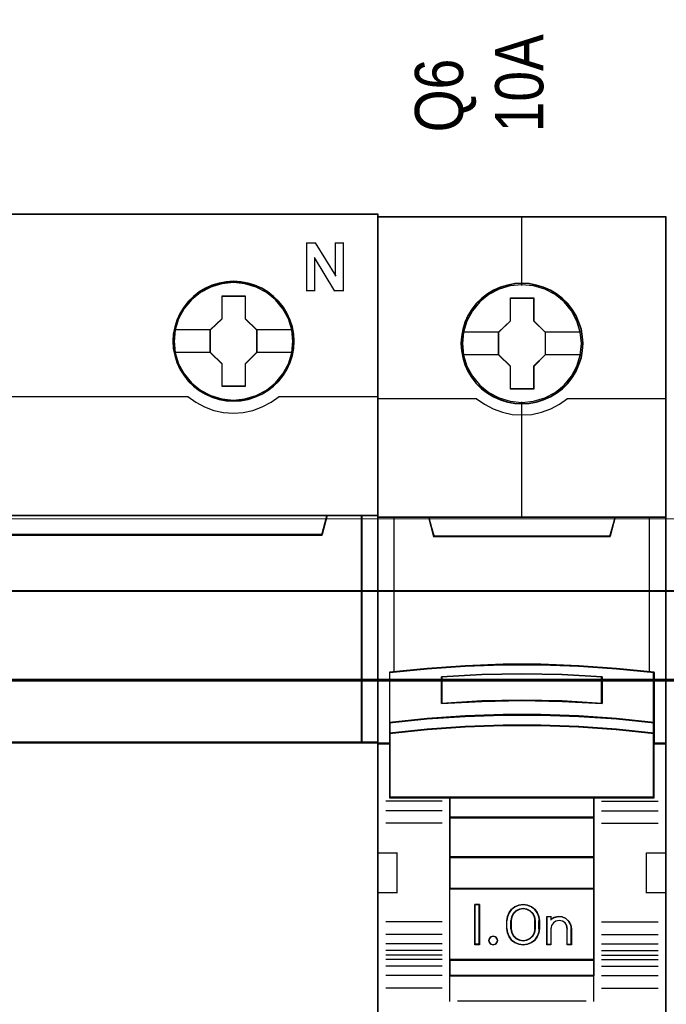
# Model space of a CAD drawing. Header units: millimetres. Extents: x -1290 to 1795, y -4192 to -1311.
# Tile 607 of 656: x 1113 to 1121, y -2949 to -2936. Entities that reach past the tile are written whole.
import ezdxf

# ---------------------------------------------------------------- set-up
doc = ezdxf.new("R2010")
doc.units = ezdxf.units.MM
doc.layers.add('30', color=7, linetype='Continuous')
doc.layers.add('45', color=7, linetype='Continuous')
doc.layers.add('Aparatura', color=7, linetype='Continuous', lineweight=13)
doc.styles.get("Standard").update_dxf_attribs({"font": 'ARIALN.TTF', "width": 0.8})

# ---------------------------------------------------------------- blocks, each defined once
blk = doc.blocks.new('*U391')
at = {"layer": '45', "color": 7}
for points in [[(432.463278, -233.600374), (360.44246, -233.600374), (360.44246, -315.623143), (432.463278, -315.623143), (432.463278, -233.600374)], [(427.226605, -241.516183), (427.198617, -241.068286), (427.131444, -240.614859), (426.974708, -240.18908), (426.795581, -239.77436), (426.560476, -239.381758), (426.28059, -239.038923), (425.950325, -238.718206), (425.586473, -238.441726), (425.217024, -238.198424), (424.785999, -238.015947), (424.360572, -237.888766), (423.901559, -237.805822), (423.448144, -237.778174), (422.994729, -237.805822), (422.552509, -237.888766), (422.104691, -238.015947), (421.696057, -238.198424), (421.304217, -238.441726), (420.945963, -238.718206), (420.615697, -239.038923), (420.352605, -239.381758), (420.106305, -239.77436), (419.910385, -240.18908), (419.787235, -240.614859), (419.697671, -241.068286), (419.669683, -241.516183), (419.697671, -241.964081), (419.787235, -242.400919), (419.910385, -242.826698), (420.106305, -243.241418), (420.352605, -243.63402), (420.615697, -243.993444), (420.945963, -244.308631), (421.304217, -244.585111), (421.696057, -244.817354), (422.104691, -244.999831), (422.552509, -245.138071), (422.994729, -245.226544), (423.448144, -245.248663), (423.901559, -245.226544), (424.360572, -245.138071), (424.785999, -244.999831), (425.217024, -244.817354), (425.586473, -244.585111), (425.950325, -244.308631), (426.28059, -243.993444), (426.560476, -243.63402), (426.795581, -243.241418), (426.974708, -242.826698), (427.131444, -242.400919), (427.198617, -241.964081), (427.226605, -241.516183)], [(427.226605, -241.516183), (427.198617, -241.068286), (427.131444, -240.614859), (426.974708, -240.18908), (426.795581, -239.77436), (426.560476, -239.381758), (426.28059, -239.038923), (425.950325, -238.718206), (425.586473, -238.441726), (425.217024, -238.198424), (424.785999, -238.015947), (424.360572, -237.888766), (423.901559, -237.805822), (423.448144, -237.778174), (422.994729, -237.805822), (422.552509, -237.888766), (422.104691, -238.015947), (421.696057, -238.198424), (421.304217, -238.441726), (420.945963, -238.718206), (420.615697, -239.038923), (420.352605, -239.381758), (420.106305, -239.77436), (419.910385, -240.18908), (419.787235, -240.614859), (419.697671, -241.068286), (419.669683, -241.516183), (419.697671, -241.964081), (419.787235, -242.400919), (419.910385, -242.826698), (420.106305, -243.241418), (420.352605, -243.63402), (420.615697, -243.993444), (420.945963, -244.308631), (421.304217, -244.585111), (421.696057, -244.817354), (422.104691, -244.999831), (422.552509, -245.138071), (422.994729, -245.226544), (423.448144, -245.248663), (423.901559, -245.226544), (424.360572, -245.138071), (424.785999, -244.999831), (425.217024, -244.817354), (425.586473, -244.585111), (425.950325, -244.308631), (426.28059, -243.993444), (426.560476, -243.63402), (426.795581, -243.241418), (426.974708, -242.826698), (427.131444, -242.400919), (427.198617, -241.964081), (427.226605, -241.516183)], [(427.205121, -241.516167), (427.177292, -241.070853), (427.110501, -240.620041), (426.954656, -240.196718), (426.776548, -239.78439), (426.54278, -239.394053), (426.264485, -239.053195), (425.936098, -238.734328), (425.574315, -238.459443), (425.206966, -238.217544), (424.778392, -238.03612), (424.355384, -237.909673), (423.898981, -237.827207), (423.448144, -237.799719), (422.997307, -237.827207), (422.557601, -237.909673), (422.11233, -238.03612), (421.70602, -238.217544), (421.316407, -238.459443), (420.96019, -238.734328), (420.631802, -239.053195), (420.370205, -239.394053), (420.125306, -239.78439), (419.9305, -240.196718), (419.80805, -240.620041), (419.718996, -241.070853), (419.691167, -241.516167), (419.718996, -241.961482), (419.80805, -242.3958), (419.9305, -242.819124), (420.125306, -243.231451), (420.370205, -243.621789), (420.631802, -243.979139), (420.96019, -244.292509), (421.316407, -244.567394), (421.70602, -244.798297), (422.11233, -244.979722), (422.557601, -245.117164), (422.997307, -245.205128), (423.448144, -245.227119), (423.898981, -245.205128), (424.355384, -245.117164), (424.778392, -244.979722), (425.206966, -244.798297), (425.574315, -244.567394), (425.936098, -244.292509), (426.264485, -243.979139), (426.54278, -243.621789), (426.776548, -243.231451), (426.954656, -242.819124), (427.110501, -242.3958), (427.177292, -241.961482), (427.205121, -241.516167)], [(422.740913, -238.679444), (424.176187, -238.679444), (424.176187, -240.097894), (424.893824, -240.796037), (424.893824, -242.220028), (424.176187, -242.934793), (424.176187, -244.33662), (422.740913, -244.33662), (422.740913, -242.934793), (422.000674, -242.220028), (422.000674, -240.796037), (422.740913, -240.097894), (422.740913, -238.679444)], [(422.740913, -238.679444), (424.176187, -238.679444), (424.176187, -238.679444), (424.176187, -240.097894), (424.176187, -240.097894), (424.893824, -240.796037), (424.893824, -240.796037), (424.893824, -242.220028), (424.893824, -242.220028), (424.176187, -242.934793), (424.176187, -242.934793), (424.176187, -244.33662), (424.176187, -244.33662), (422.740913, -244.33662), (422.740913, -244.33662), (422.740913, -242.934793), (422.740913, -242.934793), (422.000674, -242.220028), (422.000674, -242.220028), (422.000674, -240.796037), (422.000674, -240.796037), (422.740913, -240.097894), (422.740913, -240.097894), (422.740913, -238.679444), (422.740913, -238.679444)], [(422.751861, -238.700989), (424.166707, -238.700989), (424.166707, -240.108635), (424.87413, -240.80146), (424.87413, -242.214605), (424.166707, -242.923926), (424.166707, -244.315076), (422.751861, -244.315076), (422.751861, -242.923926), (422.022158, -242.214605), (422.022158, -240.80146), (422.751861, -240.108635), (422.751861, -238.700989)], [(428.965908, -253.547517), (363.93935, -253.547517), (363.616389, -252.361875), (360.44246, -252.361875), (360.44246, -266.534438), (361.188612, -266.534438), (361.188612, -265.905772), (361.188612, -265.232989), (361.188612, -262.089658), (363.544001, -261.852529), (365.89939, -261.687091), (368.260348, -261.604372), (370.626873, -261.604372), (372.987831, -261.687091), (375.34322, -261.852529), (377.698609, -262.089658), (377.698609, -265.232989), (377.698609, -265.905772), (377.698609, -266.534438), (378.44476, -266.534438), (431.466073, -266.534438), (431.466073, -252.361875), (429.288869, -252.361875), (428.965908, -253.547517)], [(363.937878, -253.588105), (428.967861, -253.588105), (429.290839, -252.361875), (363.6149, -252.361875), (363.937878, -253.588105)], [(431.423105, -252.361875), (431.423105, -266.534438), (432.463278, -266.534438), (432.463278, -252.361875), (431.423105, -252.361875)]]:
    blk.add_lwpolyline(points, close=True, dxfattribs=at)
at = {"layer": '45', "color": 139}
for points in [[(432.463278, -233.600374), (360.44246, -233.600374), (360.44246, -315.623143), (432.463278, -315.623143), (432.463278, -233.600374)], [(427.147831, -241.516112), (427.075053, -240.797236), (426.867917, -240.117069), (426.526421, -239.48114), (426.067362, -238.928159), (425.501934, -238.474714), (424.858131, -238.137395), (424.163943, -237.921732), (423.441764, -237.855375), (422.719585, -237.921732), (422.030995, -238.137395), (421.387192, -238.474714), (420.827363, -238.928159), (420.368304, -239.48114), (420.02121, -240.117069), (419.808475, -240.797236), (419.741295, -241.516112), (419.808475, -242.229458), (420.02121, -242.920684), (420.368304, -243.545553), (420.827363, -244.104065), (421.387192, -244.557509), (422.030995, -244.894828), (422.719585, -245.104961), (423.441764, -245.176848), (424.163943, -245.104961), (424.858131, -244.894828), (425.501934, -244.557509), (426.067362, -244.104065), (426.526421, -243.545553), (426.867917, -242.920684), (427.075053, -242.229458), (427.147831, -241.516112)], [(427.147831, -241.521498), (427.075053, -240.802622), (426.867917, -240.116925), (426.526421, -239.486526), (426.061763, -238.928015), (425.507533, -238.47457), (424.863729, -238.137251), (424.163943, -237.927119), (423.447362, -237.860761), (422.725183, -237.927119), (422.025397, -238.137251), (421.392791, -238.47457), (420.827363, -238.928015), (420.362705, -239.486526), (420.02121, -240.116925), (419.814073, -240.802622), (419.741295, -241.521498), (419.814073, -242.234844), (420.02121, -242.920541), (420.362705, -243.550939), (420.827363, -244.103921), (421.392791, -244.557366), (422.025397, -244.894684), (422.725183, -245.110347), (423.447362, -245.182235), (424.163943, -245.110347), (424.863729, -244.894684), (425.507533, -244.557366), (426.061763, -244.103921), (426.526421, -243.550939), (426.867917, -242.920541), (427.075053, -242.234844), (427.147831, -241.521498)]]:
    blk.add_lwpolyline(points, close=True, dxfattribs=at)
at = {"layer": '45', "color": 59}
for points in [[(432.441795, -233.621918), (360.463944, -233.621918), (360.463944, -315.601598), (432.441795, -315.601598), (432.441795, -233.621918)], [(363.937878, -253.588105), (428.967861, -253.588105), (429.290839, -252.361875), (363.6149, -252.361875), (363.937878, -253.588105)], [(431.444589, -252.383419), (431.444589, -266.512894), (432.441795, -266.512894), (432.441795, -252.383419), (431.444589, -252.383419)]]:
    blk.add_lwpolyline(points, close=True, dxfattribs=at)
at = {"layer": '45', "color": 139}
for points in [[(427.98928, -235.38137), (428.583664, -235.38137)], [(427.98928, -235.38137), (427.98928, -238.393982)], [(428.540697, -235.38137), (429.831514, -237.463986)], [(429.786756, -235.38137), (430.325642, -235.38137)], [(429.786756, -235.38137), (429.786756, -237.463986)], [(430.282674, -235.38137), (430.282674, -238.393982)], [(428.485197, -236.30598), (428.485197, -238.393982)], [(429.763482, -238.393982), (428.485197, -236.30598)], [(427.98928, -238.350894), (428.528165, -238.350894)], [(429.720515, -238.350894), (430.325642, -238.350894)], [(408.25642, -244.957815), (420.643614, -244.957815)], [(420.598857, -244.957815), (421.103673, -245.313395), (421.647752, -245.600154), (422.225486, -245.818091), (422.831266, -245.944265), (423.442654, -245.990146), (424.059651, -245.944265), (424.659822, -245.818091), (425.243165, -245.600154), (425.792853, -245.313395), (426.29206, -244.957815)], [(426.247302, -244.957815), (432.463278, -244.957815)], [(360.44246, -252.361875), (432.463278, -252.361875)], [(429.290839, -252.361875), (428.923824, -253.588105)], [(431.423105, -266.534438), (431.423105, -252.361875)], [(363.937156, -253.545016), (428.968582, -253.545016)], [(432.463278, -266.489554), (377.688571, -266.489554)]]:
    blk.add_lwpolyline(points, dxfattribs=at)
at = {"layer": '45', "color": 7}
for points in [[(419.741295, -240.780014), (422.045432, -240.780014)], [(424.850856, -240.780014), (427.153202, -240.780014)], [(419.741295, -242.192962), (422.045432, -242.192962)], [(424.850856, -242.192962), (427.153202, -242.192962)]]:
    blk.add_lwpolyline(points, dxfattribs=at)
at = {"layer": '45', "color": 140}
for points in [[(428.965908, -253.547517), (363.93935, -253.547517), (363.616389, -252.361875), (360.44246, -252.361875), (360.44246, -266.534438), (361.188612, -266.534438), (361.188612, -265.905772), (361.188612, -265.232989), (361.188612, -262.089658), (363.544001, -261.852529), (365.89939, -261.687091), (368.260348, -261.604372), (370.626873, -261.604372), (372.987831, -261.687091), (375.34322, -261.852529), (377.698609, -262.089658), (377.698609, -265.232989), (377.698609, -265.905772), (377.698609, -266.534438), (378.44476, -266.534438), (431.466073, -266.534438), (431.466073, -252.361875), (429.288869, -252.361875), (428.965908, -253.547517)], [(428.947664, -253.565457), (363.958806, -253.565457), (363.636032, -252.383419), (360.463944, -252.383419), (360.463944, -266.512894), (361.209663, -266.512894), (361.209663, -265.886139), (361.209663, -265.215401), (361.209663, -262.081627), (363.563687, -261.845219), (365.91771, -261.680284), (368.277299, -261.597816), (370.642452, -261.597816), (373.002041, -261.680284), (375.356065, -261.845219), (377.710088, -262.081627), (377.710088, -265.215401), (377.710088, -265.886139), (377.710088, -266.512894), (378.455807, -266.512894), (431.446379, -266.512894), (431.446379, -252.383419), (429.270438, -252.383419), (428.947664, -253.565457)], [(363.957369, -253.566561), (428.94658, -253.566561), (429.269355, -252.383419), (363.634593, -252.383419), (363.957369, -253.566561)], [(431.423105, -252.361875), (431.423105, -266.534438), (432.463278, -266.534438), (432.463278, -252.361875), (431.423105, -252.361875)]]:
    blk.add_lwpolyline(points, close=True, dxfattribs=at)
blk = doc.blocks.new('*U392')
at = {"layer": '45', "color": 7}
for points in [[(450.405822, -233.760161), (432.432843, -233.760161), (432.432843, -315.4849), (450.405822, -315.4849), (450.405822, -233.760161)], [(445.222858, -241.660698), (445.20055, -241.209225), (445.128049, -240.757752), (444.971892, -240.322796), (444.787851, -239.904358), (444.553616, -239.513449), (444.274765, -239.166585), (443.940144, -238.847251), (443.572061, -238.566457), (443.203978, -238.324203), (442.768971, -238.137007), (442.333963, -238.010374), (441.876648, -237.922282), (441.424909, -237.900259), (440.967594, -237.922282), (440.521433, -238.010374), (440.069694, -238.137007), (439.656995, -238.324203), (439.266604, -238.566457), (438.904098, -238.847251), (438.5639, -239.166585), (438.30178, -239.513449), (438.056391, -239.904358), (437.855619, -240.322796), (437.738501, -240.757752), (437.649269, -241.209225), (437.615807, -241.660698), (437.649269, -242.106665), (437.738501, -242.547126), (437.855619, -242.982082), (438.056391, -243.395015), (438.30178, -243.79143), (438.5639, -244.149305), (438.904098, -244.468639), (439.266604, -244.749433), (439.656995, -244.980676), (440.069694, -245.167872), (440.521433, -245.30001), (440.967594, -245.393608), (441.424909, -245.415631), (441.876648, -245.393608), (442.333963, -245.30001), (442.768971, -245.167872), (443.203978, -244.980676), (443.572061, -244.749433), (443.940144, -244.468639), (444.274765, -244.149305), (444.553616, -243.79143), (444.787851, -243.395015), (444.971892, -242.982082), (445.128049, -242.547126), (445.20055, -242.106665), (445.222858, -241.660698)], [(445.222858, -241.660698), (445.20055, -241.209225), (445.128049, -240.757752), (444.971892, -240.322796), (444.787851, -239.904358), (444.553616, -239.513449), (444.274765, -239.166585), (443.940144, -238.847251), (443.572061, -238.566457), (443.203978, -238.324203), (442.768971, -238.137007), (442.333963, -238.010374), (441.876648, -237.922282), (441.424909, -237.900259), (440.967594, -237.922282), (440.521433, -238.010374), (440.069694, -238.137007), (439.656995, -238.324203), (439.266604, -238.566457), (438.904098, -238.847251), (438.5639, -239.166585), (438.30178, -239.513449), (438.056391, -239.904358), (437.855619, -240.322796), (437.738501, -240.757752), (437.649269, -241.209225), (437.615807, -241.660698), (437.649269, -242.106665), (437.738501, -242.547126), (437.855619, -242.982082), (438.056391, -243.395015), (438.30178, -243.79143), (438.5639, -244.149305), (438.904098, -244.468639), (439.266604, -244.749433), (439.656995, -244.980676), (440.069694, -245.167872), (440.521433, -245.30001), (440.967594, -245.393608), (441.424909, -245.415631), (441.876648, -245.393608), (442.333963, -245.30001), (442.768971, -245.167872), (443.203978, -244.980676), (443.572061, -244.749433), (443.940144, -244.468639), (444.274765, -244.149305), (444.553616, -243.79143), (444.787851, -243.395015), (444.971892, -242.982082), (445.128049, -242.547126), (445.20055, -242.106665), (445.222858, -241.660698)], [(440.704991, -238.80512), (442.155916, -238.80512), (442.155916, -240.232974), (442.875754, -240.938632), (442.875754, -242.366486), (442.155916, -243.08317), (442.155916, -244.499998), (440.704991, -244.499998), (440.704991, -243.08317), (439.968282, -242.366486), (439.968282, -240.938632), (440.704991, -240.232974), (440.704991, -238.80512)], [(440.704991, -238.80512), (442.155916, -238.80512), (442.155916, -238.80512), (442.155916, -240.232974), (442.155916, -240.232974), (442.875754, -240.938632), (442.875754, -240.938632), (442.875754, -242.366486), (442.875754, -242.366486), (442.155916, -243.08317), (442.155916, -243.08317), (442.155916, -244.499998), (442.155916, -244.499998), (440.704991, -244.499998), (440.704991, -244.499998), (440.704991, -243.08317), (440.704991, -243.08317), (439.968282, -242.366486), (439.968282, -242.366486), (439.968282, -240.938632), (439.968282, -240.938632), (440.704991, -240.232974), (440.704991, -240.232974), (440.704991, -238.80512), (440.704991, -238.80512)], [(440.713368, -238.823073), (442.145531, -238.823073), (442.145531, -240.241925), (442.856061, -240.943133), (442.856061, -242.361985), (442.145531, -243.074149), (442.145531, -244.482045), (440.713368, -244.482045), (440.713368, -243.074149), (439.986185, -242.361985), (439.986185, -240.943133), (440.713368, -240.241925), (440.713368, -238.823073)], [(440.240412, -261.657087), (442.598253, -261.657087), (444.956094, -261.744952), (447.308375, -261.909699), (449.660655, -262.140344), (449.660655, -265.276027), (449.660655, -265.945997), (449.660655, -266.577527), (450.405822, -266.577527), (450.405822, -252.46421), (449.404852, -252.46421), (447.230521, -252.46421), (446.913548, -253.644896), (435.925117, -253.644896), (435.608143, -252.46421), (433.433813, -252.46421), (432.432843, -252.46421), (432.432843, -266.577527), (433.17801, -266.577527), (433.17801, -265.945997), (433.17801, -265.276027), (433.17801, -262.140344), (435.519168, -261.909699), (437.882571, -261.744952), (440.240412, -261.657087)], [(435.917286, -253.679668), (446.919589, -253.679668), (447.236963, -252.46421), (441.412869, -252.46421), (435.599911, -252.46421), (435.917286, -253.679668)], [(444.955753, -264.875361), (447.308402, -265.035902), (449.661051, -265.279483), (449.661051, -262.118474), (447.308402, -261.885965), (444.955753, -261.719888), (442.597543, -261.631313), (440.239332, -261.631313), (437.881121, -261.719888), (435.517349, -261.885965), (433.175824, -262.118474), (433.175824, -265.279483), (435.517349, -265.035902), (437.881121, -264.875361), (440.239332, -264.792322), (442.597543, -264.792322), (444.955753, -264.875361)], [(446.420579, -262.408488), (446.420579, -264.080183), (443.919508, -263.940409), (441.412867, -263.895681), (438.917366, -263.940409), (436.416295, -264.080183), (436.416295, -262.408488), (438.917366, -262.263123), (441.412867, -262.218396), (443.919508, -262.263123), (446.420579, -262.408488)], [(443.919508, -263.940409), (446.420579, -264.080183), (446.420579, -262.408488), (443.919508, -262.263123), (441.412867, -262.218396), (438.917366, -262.263123), (436.416295, -262.408488), (436.416295, -264.080183), (438.917366, -263.940409), (441.412867, -263.895681), (443.919508, -263.940409)], [(447.308402, -265.007853), (444.955753, -264.843723), (442.597543, -264.758828), (440.239332, -264.758828), (437.881121, -264.843723), (435.517349, -265.007853), (433.175824, -265.256878), (433.175824, -265.947356), (435.517349, -265.698331), (437.881121, -265.534201), (440.239332, -265.449306), (442.597543, -265.449306), (444.955753, -265.534201), (447.308402, -265.698331), (449.661051, -265.947356), (449.661051, -265.256878), (447.308402, -265.007853)], [(444.955753, -265.50957), (442.597543, -265.426702), (440.239332, -265.426702), (437.881121, -265.50957), (435.517349, -265.669781), (433.175824, -265.91286), (433.175824, -266.548179), (433.175824, -269.940234), (436.924489, -269.940234), (445.912386, -269.940234), (449.661051, -269.940234), (449.661051, -266.548179), (449.661051, -265.91286), (447.308402, -265.669781), (444.955753, -265.50957)], [(436.915793, -271.193395), (445.921081, -271.193395), (445.921081, -269.902532), (436.915793, -269.902532), (436.915793, -271.193395)], [(445.921081, -271.155692), (436.915793, -271.155692), (436.915793, -273.658423), (445.921081, -273.658423), (445.921081, -271.155692)], [(445.921081, -273.62072), (436.915793, -273.62072), (436.915793, -275.624341), (445.921081, -275.624341), (445.921081, -273.62072)], [(436.915793, -280.055287), (445.921081, -280.055287), (445.921081, -275.586638), (436.915793, -275.586638), (436.915793, -280.055287)], [(438.774141, -276.599221), (438.774141, -279.101951), (438.480529, -279.101951), (438.480529, -276.599221), (438.774141, -276.599221)], [(442.474535, -277.344478), (442.51411, -277.594751), (442.51411, -278.10642), (442.474535, -278.356694), (442.367116, -278.601405), (442.214468, -278.812747), (442.005284, -278.96291), (441.756524, -279.06302), (441.496457, -279.101951), (441.230737, -279.06302), (440.981977, -278.96291), (440.778447, -278.812747), (440.620145, -278.601405), (440.512726, -278.356694), (440.473151, -278.10642), (440.473151, -277.594751), (440.512726, -277.344478), (440.620145, -277.099767), (440.778447, -276.888425), (440.981977, -276.738261), (441.230737, -276.638152), (441.496457, -276.599221), (441.756524, -276.638152), (442.005284, -276.738261), (442.214468, -276.888425), (442.367116, -277.099767), (442.474535, -277.344478)], [(442.259886, -278.108312), (442.259886, -277.59485), (442.220006, -277.371605), (442.117459, -277.159523), (441.94085, -276.992089), (441.730059, -276.886048), (441.496479, -276.84698), (441.257202, -276.886048), (441.046411, -276.992089), (440.869802, -277.159523), (440.767255, -277.371605), (440.727375, -277.59485), (440.727375, -278.108312), (440.767255, -278.331557), (440.869802, -278.543639), (441.046411, -278.711073), (441.257202, -278.817114), (441.496479, -278.850601), (441.730059, -278.817114), (441.94085, -278.711073), (442.117459, -278.543639), (442.220006, -278.331557), (442.259886, -278.108312)], [(443.436935, -277.394878), (443.687313, -277.338909), (443.92631, -277.361296), (444.159617, -277.462042), (444.34171, -277.635547), (444.466899, -277.853829), (444.506732, -278.100095), (444.506732, -279.101951), (444.244973, -279.101951), (444.244973, -278.100095), (444.20514, -277.898605), (444.102713, -277.736293), (443.937691, -277.624353), (443.732836, -277.585175), (443.539362, -277.624353), (443.380031, -277.736293), (443.260532, -277.898605), (443.22639, -278.100095), (443.22639, -279.101951), (442.976012, -279.101951), (442.976012, -277.338909), (443.22639, -277.338909), (443.22639, -277.529205), (443.436935, -277.394878)], [(439.859072, -278.701785), (439.894879, -278.831251), (439.859072, -278.960716), (439.763589, -279.060757), (439.632299, -279.101951), (439.489074, -279.060757), (439.399558, -278.960716), (439.357784, -278.831251), (439.399558, -278.701785), (439.489074, -278.601744), (439.632299, -278.57232), (439.763589, -278.601744), (439.859072, -278.701785)], [(445.921081, -280.017584), (436.915793, -280.017584), (436.915793, -281.040939), (445.921081, -281.040939), (445.921081, -280.017584)]]:
    blk.add_lwpolyline(points, close=True, dxfattribs=at)
at = {"layer": '45', "color": 139}
for points in [[(450.405822, -233.760161), (432.432843, -233.760161), (432.432843, -315.4849), (450.405822, -315.4849), (450.405822, -233.760161)], [(445.203165, -241.660683), (445.180967, -241.211583), (445.108824, -240.762483), (444.953439, -240.329813), (444.770307, -239.913574), (444.53723, -239.524719), (444.259757, -239.179679), (443.92679, -238.862023), (443.560526, -238.582704), (443.194262, -238.341724), (442.761405, -238.155511), (442.328548, -238.029544), (441.873492, -237.941915), (441.423987, -237.920008), (440.968932, -237.941915), (440.524975, -238.029544), (440.07547, -238.155511), (439.66481, -238.341724), (439.276348, -238.582704), (438.915634, -238.862023), (438.577117, -239.179679), (438.316293, -239.524719), (438.072117, -239.913574), (437.872337, -240.329813), (437.755798, -240.762483), (437.667007, -241.211583), (437.63371, -241.660683), (437.667007, -242.104307), (437.755798, -242.542453), (437.872337, -242.975123), (438.072117, -243.385885), (438.316293, -243.780217), (438.577117, -244.136211), (438.915634, -244.453867), (439.276348, -244.733186), (439.66481, -244.963213), (440.07547, -245.149425), (440.524975, -245.280869), (440.968932, -245.373975), (441.423987, -245.395882), (441.873492, -245.373975), (442.328548, -245.280869), (442.761405, -245.149425), (443.194262, -244.963213), (443.560526, -244.733186), (443.92679, -244.453867), (444.259757, -244.136211), (444.53723, -243.780217), (444.770307, -243.385885), (444.953439, -242.975123), (445.108824, -242.542453), (445.180967, -242.104307), (445.203165, -241.660683)], [(445.133342, -241.660638), (445.055251, -240.939347), (444.848868, -240.256599), (444.508614, -239.623404), (444.040067, -239.067295), (443.482273, -238.610293), (442.840811, -238.274425), (442.143569, -238.05969), (441.418437, -237.993617), (440.693306, -238.05969), (439.996064, -238.274425), (439.360179, -238.610293), (438.796808, -239.067295), (438.328261, -239.623404), (437.988007, -240.256599), (437.781623, -240.939347), (437.703532, -241.660638), (437.781623, -242.376423), (437.988007, -243.064677), (438.328261, -243.692366), (438.796808, -244.248475), (439.360179, -244.69997), (439.996064, -245.041345), (440.693306, -245.250574), (441.418437, -245.327659), (442.143569, -245.250574), (442.840811, -245.041345), (443.482273, -244.69997), (444.040067, -244.248475), (444.508614, -243.692366), (444.848868, -243.064677), (445.055251, -242.376423), (445.133342, -241.660638)], [(445.127971, -241.655192), (445.055454, -240.939395), (444.849059, -240.256636), (444.503208, -239.617925), (444.045791, -239.061806), (443.482389, -238.610304), (442.835312, -238.268924), (442.138031, -238.059691), (441.412859, -237.993617), (440.693265, -238.059691), (440.001563, -238.268924), (439.354486, -238.610304), (438.791083, -239.061806), (438.333667, -239.617925), (437.987816, -240.256636), (437.775842, -240.939395), (437.708903, -241.655192), (437.775842, -242.370988), (437.987816, -243.059254), (438.333667, -243.686953), (438.791083, -244.248578), (439.354486, -244.70008), (440.001563, -245.035954), (440.693265, -245.250693), (441.412859, -245.322273), (442.138031, -245.250693), (442.835312, -245.035954), (443.482389, -244.70008), (444.045791, -244.248578), (444.503208, -243.686953), (444.849059, -243.059254), (445.055454, -242.370988), (445.127971, -241.655192)], [(444.94807, -265.526864), (442.594982, -265.444656), (440.241893, -265.444656), (437.888805, -265.526864), (435.530166, -265.685801), (433.193727, -265.926946), (433.193727, -266.557211), (433.193727, -269.922281), (436.93425, -269.922281), (445.902625, -269.922281), (449.643147, -269.922281), (449.643147, -266.557211), (449.643147, -265.926946), (447.295609, -265.685801), (444.94807, -265.526864)], [(439.894879, -278.831251), (439.859072, -278.701785), (439.763589, -278.601744), (439.632299, -278.57232), (439.489074, -278.601744), (439.399558, -278.701785), (439.357784, -278.831251), (439.399558, -278.960716), (439.489074, -279.060757), (439.632299, -279.101951), (439.763589, -279.060757), (439.859072, -278.960716), (439.894879, -278.831251)]]:
    blk.add_lwpolyline(points, close=True, dxfattribs=at)
at = {"layer": '45', "color": 59}
for points in [[(450.386128, -233.778115), (432.450746, -233.778115), (432.450746, -315.466946), (450.386128, -315.466946), (450.386128, -233.778115)], [(440.241983, -261.651652), (442.594892, -261.651652), (444.947801, -261.739293), (447.295161, -261.903621), (449.64252, -262.13368), (449.64252, -265.261384), (449.64252, -265.92965), (449.64252, -266.559573), (450.386128, -266.559573), (450.386128, -252.482164), (449.387252, -252.482164), (447.21747, -252.482164), (446.901159, -253.659846), (435.935715, -253.659846), (435.619404, -252.482164), (433.449623, -252.482164), (432.450746, -252.482164), (432.450746, -266.559573), (433.194354, -266.559573), (433.194354, -265.92965), (433.194354, -265.261384), (433.194354, -262.13368), (435.530615, -261.903621), (437.889074, -261.739293), (440.241983, -261.651652)], [(435.917286, -253.679668), (446.919589, -253.679668), (447.236963, -252.46421), (441.412869, -252.46421), (435.599911, -252.46421), (435.917286, -253.679668)], [(444.955753, -264.875361), (447.308402, -265.035902), (449.661051, -265.279483), (449.661051, -262.118474), (447.308402, -261.885965), (444.955753, -261.719888), (442.597543, -261.631313), (440.239332, -261.631313), (437.881121, -261.719888), (435.517349, -261.885965), (433.175824, -262.118474), (433.175824, -265.279483), (435.517349, -265.035902), (437.881121, -264.875361), (440.239332, -264.792322), (442.597543, -264.792322), (444.955753, -264.875361)], [(446.420579, -262.408488), (446.420579, -264.080183), (443.919508, -263.940409), (441.412867, -263.895681), (438.917366, -263.940409), (436.416295, -264.080183), (436.416295, -262.408488), (438.917366, -262.263123), (441.412867, -262.218396), (443.919508, -262.263123), (446.420579, -262.408488)], [(443.919508, -263.940409), (446.420579, -264.080183), (446.420579, -262.408488), (443.919508, -262.263123), (441.412867, -262.218396), (438.917366, -262.263123), (436.416295, -262.408488), (436.416295, -264.080183), (438.917366, -263.940409), (441.412867, -263.895681), (443.919508, -263.940409)], [(443.910557, -263.925151), (446.402676, -264.062229), (446.402676, -262.422775), (443.910557, -262.280214), (441.412887, -262.236349), (438.926318, -262.280214), (436.434199, -262.422775), (436.434199, -264.062229), (438.926318, -263.925151), (441.412887, -263.881286), (443.910557, -263.925151)], [(447.308402, -265.007853), (444.955753, -264.843723), (442.597543, -264.758828), (440.239332, -264.758828), (437.881121, -264.843723), (435.517349, -265.007853), (433.175824, -265.256878), (433.175824, -265.947356), (435.517349, -265.698331), (437.881121, -265.534201), (440.239332, -265.449306), (442.597543, -265.449306), (444.955753, -265.534201), (447.308402, -265.698331), (449.661051, -265.947356), (449.661051, -265.256878), (447.308402, -265.007853)], [(447.295609, -265.018283), (444.94807, -264.859112), (442.594982, -264.776782), (440.241893, -264.776782), (437.888805, -264.859112), (435.530166, -265.018283), (433.193727, -265.259785), (433.193727, -265.929402), (435.530166, -265.687901), (437.888805, -265.52873), (440.241893, -265.4464), (442.594982, -265.4464), (444.94807, -265.52873), (447.295609, -265.687901), (449.643147, -265.929402), (449.643147, -265.259785), (447.295609, -265.018283)], [(444.955753, -265.50957), (442.597543, -265.426702), (440.239332, -265.426702), (437.881121, -265.50957), (435.517349, -265.669781), (433.175824, -265.91286), (433.175824, -266.548179), (433.175824, -269.940234), (436.924489, -269.940234), (445.912386, -269.940234), (449.661051, -269.940234), (449.661051, -266.548179), (449.661051, -265.91286), (447.308402, -265.669781), (444.955753, -265.50957)], [(436.915793, -271.193395), (445.921081, -271.193395), (445.921081, -269.902532), (436.915793, -269.902532), (436.915793, -271.193395)], [(436.933697, -271.175441), (445.903178, -271.175441), (445.903178, -269.920485), (436.933697, -269.920485), (436.933697, -271.175441)], [(445.921081, -271.155692), (436.915793, -271.155692), (436.915793, -273.658423), (445.921081, -273.658423), (445.921081, -271.155692)], [(445.903178, -271.173646), (436.933697, -271.173646), (436.933697, -273.640469), (445.903178, -273.640469), (445.903178, -271.173646)], [(445.921081, -273.62072), (436.915793, -273.62072), (436.915793, -275.624341), (445.921081, -275.624341), (445.921081, -273.62072)], [(445.903178, -273.638674), (436.933697, -273.638674), (436.933697, -275.606387), (445.903178, -275.606387), (445.903178, -273.638674)], [(436.915793, -280.055287), (445.921081, -280.055287), (445.921081, -275.586638), (436.915793, -275.586638), (436.915793, -280.055287)], [(438.774141, -276.599221), (438.774141, -279.101951), (438.480529, -279.101951), (438.480529, -276.599221), (438.774141, -276.599221)], [(442.474535, -277.344478), (442.51411, -277.594751), (442.51411, -278.10642), (442.474535, -278.356694), (442.367116, -278.601405), (442.214468, -278.812747), (442.005284, -278.96291), (441.756524, -279.06302), (441.496457, -279.101951), (441.230737, -279.06302), (440.981977, -278.96291), (440.778447, -278.812747), (440.620145, -278.601405), (440.512726, -278.356694), (440.473151, -278.10642), (440.473151, -277.594751), (440.512726, -277.344478), (440.620145, -277.099767), (440.778447, -276.888425), (440.981977, -276.738261), (441.230737, -276.638152), (441.496457, -276.599221), (441.756524, -276.638152), (442.005284, -276.738261), (442.214468, -276.888425), (442.367116, -277.099767), (442.474535, -277.344478)], [(442.259886, -278.108312), (442.259886, -277.59485), (442.220006, -277.371605), (442.117459, -277.159523), (441.94085, -276.992089), (441.730059, -276.886048), (441.496479, -276.84698), (441.257202, -276.886048), (441.046411, -276.992089), (440.869802, -277.159523), (440.767255, -277.371605), (440.727375, -277.59485), (440.727375, -278.108312), (440.767255, -278.331557), (440.869802, -278.543639), (441.046411, -278.711073), (441.257202, -278.817114), (441.496479, -278.850601), (441.730059, -278.817114), (441.94085, -278.711073), (442.117459, -278.543639), (442.220006, -278.331557), (442.259886, -278.108312)], [(442.240192, -278.103661), (442.240192, -277.599401), (442.201338, -277.380157), (442.101426, -277.171875), (441.929356, -277.007442), (441.723982, -276.903301), (441.496406, -276.864934), (441.263279, -276.903301), (441.057905, -277.007442), (440.885835, -277.171875), (440.785923, -277.380157), (440.747069, -277.599401), (440.747069, -278.103661), (440.785923, -278.322905), (440.885835, -278.531187), (441.057905, -278.69562), (441.263279, -278.799761), (441.496406, -278.832647), (441.723982, -278.799761), (441.929356, -278.69562), (442.101426, -278.531187), (442.201338, -278.322905), (442.240192, -278.103661)], [(443.436935, -277.394878), (443.687313, -277.338909), (443.92631, -277.361296), (444.159617, -277.462042), (444.34171, -277.635547), (444.466899, -277.853829), (444.506732, -278.100095), (444.506732, -279.101951), (444.244973, -279.101951), (444.244973, -278.100095), (444.20514, -277.898605), (444.102713, -277.736293), (443.937691, -277.624353), (443.732836, -277.585175), (443.539362, -277.624353), (443.380031, -277.736293), (443.260532, -277.898605), (443.22639, -278.100095), (443.22639, -279.101951), (442.976012, -279.101951), (442.976012, -277.338909), (443.22639, -277.338909), (443.22639, -277.529205), (443.436935, -277.394878)], [(439.859072, -278.701785), (439.894879, -278.831251), (439.859072, -278.960716), (439.763589, -279.060757), (439.632299, -279.101951), (439.489074, -279.060757), (439.399558, -278.960716), (439.357784, -278.831251), (439.399558, -278.701785), (439.489074, -278.601744), (439.632299, -278.57232), (439.763589, -278.601744), (439.859072, -278.701785)], [(445.921081, -280.017584), (436.915793, -280.017584), (436.915793, -281.040939), (445.921081, -281.040939), (445.921081, -280.017584)], [(445.903178, -280.035538), (436.933697, -280.035538), (436.933697, -281.022985), (445.903178, -281.022985), (445.903178, -280.035538)]]:
    blk.add_lwpolyline(points, close=True, dxfattribs=at)
at = {"layer": '45', "color": 139}
for points in [[(441.393373, -233.760161), (441.393373, -238.036706)], [(432.432843, -245.081694), (438.613013, -245.081694)], [(438.575416, -245.081694), (439.07827, -245.439869), (439.625821, -245.729819), (440.201309, -245.928805), (440.810321, -246.065252), (441.413745, -246.105049), (442.028344, -246.065252), (442.637356, -245.928805), (443.212844, -245.729819), (443.749221, -245.439869), (444.263249, -245.081694)], [(441.393373, -245.277389), (441.393373, -252.501913)], [(444.223862, -245.081694), (450.405822, -245.081694)], [(432.432843, -252.46421), (450.405822, -252.46421)], [(435.599911, -252.46421), (435.956184, -253.679668)], [(447.236963, -252.46421), (446.882481, -253.679668)], [(435.916797, -253.641966), (446.920077, -253.641966)], [(449.661051, -262.151967), (447.308402, -261.903473), (444.955753, -261.725978), (442.597543, -261.631313), (440.239332, -261.631313), (437.881121, -261.725978), (435.517349, -261.903473), (433.175824, -262.151967)], [(433.175824, -262.114265), (433.175824, -269.940234)], [(446.420579, -262.442815), (443.919508, -262.2712), (441.412867, -262.218396), (438.917366, -262.2712), (436.416295, -262.442815)], [(436.416295, -264.080183), (436.416295, -262.403317)], [(446.382983, -264.080183), (446.382983, -262.403317)], [(449.623454, -269.940234), (449.623454, -262.114265)], [(446.420579, -264.080183), (443.919508, -263.914248), (441.412867, -263.861149), (438.917366, -263.914248), (436.416295, -264.080183)], [(449.661051, -265.279483), (447.308402, -265.019155), (444.955753, -264.847576), (442.597543, -264.758828), (440.239332, -264.758828), (437.881121, -264.847576), (435.517349, -265.019155), (433.175824, -265.279483)], [(449.661051, -265.947356), (447.308402, -265.687029), (444.955753, -265.51545), (442.597543, -265.426702), (440.239332, -265.426702), (437.881121, -265.51545), (435.517349, -265.687029), (433.175824, -265.947356)], [(433.215211, -266.539824), (432.432843, -266.539824)], [(450.405822, -266.539824), (449.623454, -266.539824)], [(436.455682, -270.164654), (432.932341, -270.164654)], [(449.661051, -269.902532), (433.175824, -269.902532)], [(436.915793, -269.902532), (436.915793, -281.040939)], [(436.915793, -269.902532), (445.921081, -269.902532)], [(445.883485, -269.902532), (445.883485, -281.040939)], [(446.382983, -270.164654), (449.906324, -270.164654)], [(436.455682, -270.749941), (432.932341, -270.749941)], [(446.382983, -270.749941), (449.906324, -270.749941)], [(436.455682, -271.534513), (432.932341, -271.534513)], [(436.915793, -271.155692), (445.921081, -271.155692)], [(446.382983, -271.534513), (449.906324, -271.534513)], [(432.432843, -273.374756), (433.66458, -273.374756)], [(433.625193, -273.374756), (433.625193, -275.877486)], [(449.174085, -275.877486), (449.174085, -273.374756)], [(449.174085, -273.374756), (450.405822, -273.374756)], [(436.915793, -273.62072), (445.921081, -273.62072)], [(432.432843, -275.837988), (433.66458, -275.837988)], [(436.915793, -275.586638), (445.921081, -275.586638)], [(449.174085, -275.837988), (450.405822, -275.837988)], [(438.774141, -276.599221), (438.480529, -276.599221)], [(438.480529, -276.599221), (438.480529, -279.101951)], [(438.736544, -276.599221), (438.736544, -279.101951)], [(442.51411, -277.618985), (442.474535, -277.362619), (442.367116, -277.111951), (442.214468, -276.895465), (442.005284, -276.741646), (441.756524, -276.6391), (441.496457, -276.599221), (441.230737, -276.6391), (440.981977, -276.741646), (440.778447, -276.895465), (440.620145, -277.111951), (440.512726, -277.362619), (440.473151, -277.618985)], [(442.259886, -277.618985), (442.220006, -277.388535), (442.117459, -277.169609), (441.94085, -276.996772), (441.730059, -276.887309), (441.496479, -276.84698), (441.257202, -276.887309), (441.046411, -276.996772), (440.869802, -277.169609), (440.767255, -277.388535), (440.727375, -277.618985)], [(436.455682, -277.672845), (432.932341, -277.672845)], [(440.473151, -278.121685), (440.473151, -277.581282)], [(440.727375, -278.121685), (440.727375, -277.581282)], [(442.220499, -278.121685), (442.220499, -277.581282)], [(442.476514, -278.121685), (442.476514, -277.581282)], [(442.976012, -277.338909), (443.258882, -277.338909)], [(442.976012, -277.338909), (442.976012, -279.101951)], [(443.219495, -277.338909), (443.219495, -277.563328)], [(444.506732, -278.121685), (444.466684, -277.868434), (444.340821, -277.643961), (444.157748, -277.465534), (443.923184, -277.361931), (443.6829, -277.338909), (443.431174, -277.396466), (443.219495, -277.534603)], [(444.250717, -278.121685), (444.21039, -277.910223), (444.106691, -277.739879), (443.939622, -277.6224), (443.732225, -277.581282), (443.536351, -277.6224), (443.375042, -277.739879), (443.254061, -277.910223), (443.219495, -278.121685)], [(446.382983, -277.672845), (449.906324, -277.672845)], [(440.473151, -278.083982), (440.512726, -278.339896), (440.620145, -278.590123), (440.778447, -278.806228), (440.981977, -278.959777), (441.230737, -279.062142), (441.496457, -279.101951), (441.756524, -279.062142), (442.005284, -278.959777), (442.214468, -278.806228), (442.367116, -278.590123), (442.474535, -278.339896), (442.51411, -278.083982)], [(440.727375, -278.083982), (440.767255, -278.314544), (440.869802, -278.533578), (441.046411, -278.7065), (441.257202, -278.816016), (441.496479, -278.850601), (441.730059, -278.816016), (441.94085, -278.7065), (442.117459, -278.533578), (442.220006, -278.314544), (442.259886, -278.083982)], [(443.219495, -278.083982), (443.219495, -279.101951)], [(444.21312, -278.083982), (444.21312, -279.101951)], [(444.467345, -278.083982), (444.467345, -279.101951)], [(436.455682, -278.462803), (432.932341, -278.462803)], [(446.382983, -278.462803), (449.906324, -278.462803)], [(436.455682, -279.04809), (432.932341, -279.04809)], [(436.455682, -279.448455), (432.932341, -279.448455)], [(438.774141, -279.064248), (438.480529, -279.064248)], [(442.976012, -279.064248), (443.258882, -279.064248)], [(444.21312, -279.064248), (444.506732, -279.064248)], [(446.382983, -279.04809), (449.906324, -279.04809)], [(446.382983, -279.448455), (449.906324, -279.448455)], [(436.455682, -279.742894), (432.932341, -279.742894)], [(436.455682, -280.028356), (432.932341, -280.028356)], [(436.915793, -280.017584), (445.921081, -280.017584)], [(446.382983, -279.742894), (449.906324, -279.742894)], [(446.382983, -280.028356), (449.906324, -280.028356)], [(436.455682, -280.428721), (432.932341, -280.428721)], [(446.382983, -280.428721), (449.906324, -280.428721)], [(436.455682, -281.019394), (432.932341, -281.019394)], [(436.915793, -281.003236), (445.921081, -281.003236)], [(436.915793, -281.003236), (436.915793, -282.624445)], [(445.883485, -281.003236), (445.883485, -282.624445)], [(446.382983, -281.019394), (449.906324, -281.019394)], [(436.455682, -281.802171), (432.932341, -281.802171)], [(446.382983, -281.802171), (449.906324, -281.802171)], [(437.409921, -282.586743), (445.426954, -282.586743)]]:
    blk.add_lwpolyline(points, dxfattribs=at)
at = {"layer": '45', "color": 7}
for points in [[(437.687419, -240.923643), (440.005878, -240.923643)], [(442.836367, -240.923643), (445.149455, -240.923643)], [(437.687419, -242.341977), (440.005878, -242.341977)], [(442.836367, -242.341977), (445.149455, -242.341977)]]:
    blk.add_lwpolyline(points, dxfattribs=at)
at = {"layer": '45', "color": 140}
for points in [[(440.240412, -261.657087), (442.598253, -261.657087), (444.956094, -261.744952), (447.308375, -261.909699), (449.660655, -262.140344), (449.660655, -265.276027), (449.660655, -265.945997), (449.660655, -266.577527), (450.405822, -266.577527), (450.405822, -252.46421), (449.404852, -252.46421), (447.230521, -252.46421), (446.913548, -253.644896), (435.925117, -253.644896), (435.608143, -252.46421), (433.433813, -252.46421), (432.432843, -252.46421), (432.432843, -266.577527), (433.17801, -266.577527), (433.17801, -265.945997), (433.17801, -265.276027), (433.17801, -262.140344), (435.519168, -261.909699), (437.882571, -261.744952), (440.240412, -261.657087)], [(435.935954, -253.661715), (446.902711, -253.661715), (447.21906, -252.482164), (441.413782, -252.482164), (435.619605, -252.482164), (435.935954, -253.661715)]]:
    blk.add_lwpolyline(points, close=True, dxfattribs=at)
for points in [[(433.431839, -252.46421), (433.431839, -262.125037)], [(449.367439, -262.125037), (449.367439, -252.46421)]]:
    blk.add_lwpolyline(points, dxfattribs=at)
blk = doc.blocks.new('*U396')
at = {"layer": '30', "color": 7}
for points in [[(117.158256, -406.976392), (548.842747, -406.976392), (117.158256, -406.976392)], [(548.842747, -406.976392), (117.158256, -406.976392), (117.158256, -409.541093), (117.158256, -411.018584), (117.158256, -412.579707), (548.842747, -412.579707), (548.842747, -411.018584), (548.842747, -409.541093), (548.842747, -406.976392)], [(117.158256, -412.491734), (548.842747, -412.491734), (117.158256, -412.491734)], [(548.842747, -412.491734), (117.158256, -412.491734), (117.158256, -414.006535), (117.158256, -435.076037), (117.158256, -436.590837), (548.842747, -436.590837), (548.842747, -435.076037), (548.842747, -414.006535), (548.842747, -412.491734)]]:
    blk.add_lwpolyline(points, close=True, dxfattribs=at)
at = {"layer": '30', "color": 59}
blk.add_lwpolyline([(548.79978, -407.01948), (117.201224, -407.01948), (117.201224, -409.544737), (117.201224, -410.999505), (117.201224, -412.536618), (548.79978, -412.536618), (548.79978, -410.999505), (548.79978, -409.544737), (548.79978, -407.01948)], close=True, dxfattribs=at)

msp = doc.modelspace()

# ---------------------------------------------------------------- linework, layer by layer
at = {"layer": 'Aparatura', "color": 7, "lineweight": 13}
msp.add_lwpolyline([(1070.46, -2951.571), (1070.46, -2942.566), (1156.825, -2942.566), (1156.825, -2951.571)], dxfattribs=at)
msp.add_lwpolyline([(1070.46, -2942.566), (1156.825, -2942.566), (1156.825, -2951.571), (1070.46, -2951.571), (1070.46, -2942.566)], close=True, dxfattribs=at)

# ---------------------------------------------------------------- block references
at = {"layer": 'Aparatura', "color": 7, "lineweight": 13, "xscale": 0.2, "yscale": 0.2, "zscale": 0.2}
for name, p in [('*U391', (1030.738, -2892.053)), ('*U396', (1046.942, -2862.069))]:
    msp.add_blockref(name, p, dxfattribs=at)
at = {"layer": 'Aparatura', "color": 7, "lineweight": 13}
ref = msp.add_blockref('*U392', (1030.738, -2892.053), dxfattribs=dict(at, xscale=0.2, yscale=0.2, zscale=0.2))
ref.add_attrib('Oznaczenie', 'Q6', (1118.288, -2937.753), dxfattribs={"layer": '0', "height": 0.6, "rotation": 90, "flags": 2})
ref.add_attrib('Pr¹d znamionowy', '10A', (1119.288, -2937.753), dxfattribs={"layer": '0', "height": 0.6, "rotation": 90, "flags": 2})

doc.saveas('drawing.dxf')
